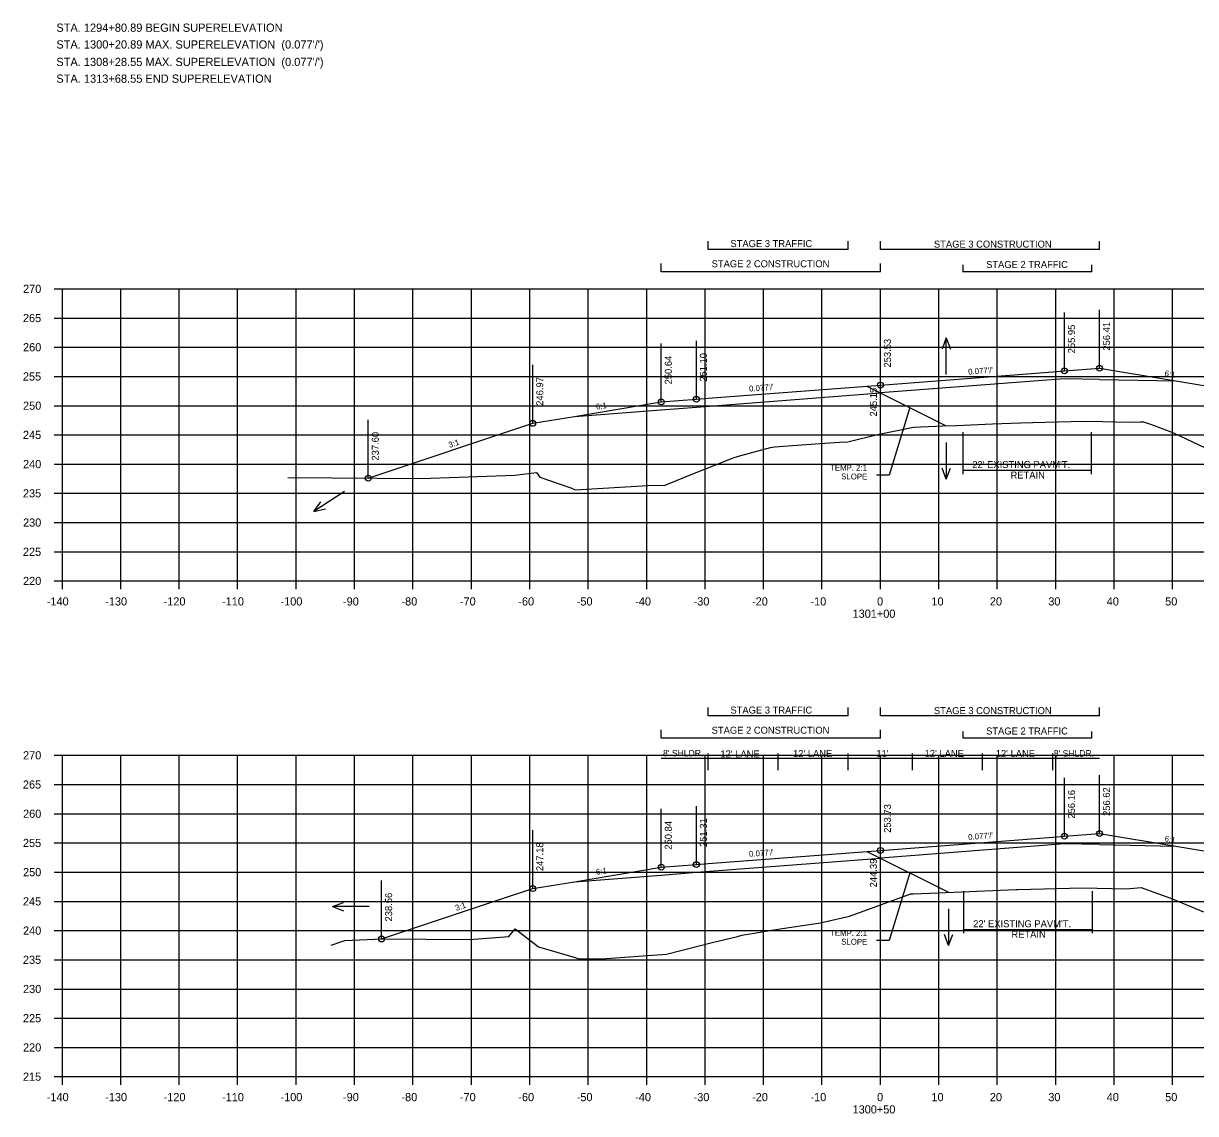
# Model space of a CAD drawing. Extents: x 1342547 to 1344156, y -1532351 to -1517216.
# Drawn here: x 1342556.2 to 1342756.8, y -1519750.5 to -1519563.9 of the extents above; entities that cross this region are included whole.
import ezdxf

# ---------------------------------------------------------------- set-up
doc = ezdxf.new("R2010")
doc.units = 0
for name, color, linetype in [('R_Alt Surface', 7, 'Continuous'), ('R_Axis', 7, 'Continuous'), ('R_Axis Annot', 7, 'Continuous'), ('R_Border Notes', 7, 'Continuous'), ('R_Draft', 7, 'Continuous'), ('R_Exist Surface', 7, 'Continuous'), ('R_Fin Surface', 7, 'Continuous'), ('R_Grid', 7, 'Continuous'), ('R_No Plot', 7, 'Continuous'), ('R_Water', 7, 'Continuous'), ('R_Xsect Elev', 7, 'Continuous'), ('R_Xsect Slope', 7, 'Continuous')]:
    doc.layers.add(name, color=color, linetype=linetype)

msp = doc.modelspace()

# ---------------------------------------------------------------- linework, layer by layer
at = {"layer": 'R_Alt Surface'}
for p, q in [((1342734.37, -1519624.75), (1342702.87, -1519627.17)), ((1342734.37, -1519704.38), (1342702.87, -1519706.81))]:
    msp.add_line(p, q, dxfattribs=at)
for points in [[(1342740.37, -1519624.87), (1342734.37, -1519624.75)], [(1342740.37, -1519624.87), (1342753.42, -1519625.13)], [(1342665.37, -1519630.06), (1342671.37, -1519629.6), (1342702.87, -1519627.17)], [(1342650.5, -1519631.21), (1342665.37, -1519630.06)], [(1342740.37, -1519704.5), (1342734.37, -1519704.38)], [(1342740.37, -1519704.5), (1342753.42, -1519704.76)], [(1342665.37, -1519709.7), (1342671.37, -1519709.23), (1342702.87, -1519706.81)], [(1342650.5, -1519710.84), (1342665.37, -1519709.7)]]:
    msp.add_lwpolyline(points, dxfattribs=at)
at = {"layer": 'R_Axis'}
for p, q in [((1342561.47, -1519609.37), (1342562.87, -1519609.37)), ((1342562.87, -1519659.37), (1342562.87, -1519609.37)), ((1342561.47, -1519614.37), (1342562.87, -1519614.37)), ((1342561.47, -1519619.37), (1342562.87, -1519619.37)), ((1342561.47, -1519624.37), (1342562.87, -1519624.37)), ((1342561.47, -1519629.37), (1342562.87, -1519629.37)), ((1342561.47, -1519634.37), (1342562.87, -1519634.37)), ((1342561.47, -1519639.37), (1342562.87, -1519639.37)), ((1342561.47, -1519644.37), (1342562.87, -1519644.37)), ((1342561.47, -1519649.37), (1342562.87, -1519649.37)), ((1342561.47, -1519654.37), (1342562.87, -1519654.37)), ((1342561.47, -1519659.37), (1342562.87, -1519659.37)), ((1342562.87, -1519659.37), (1342842.87, -1519659.37)), ((1342562.87, -1519660.77), (1342562.87, -1519659.37)), ((1342572.87, -1519660.77), (1342572.87, -1519659.37)), ((1342582.87, -1519660.77), (1342582.87, -1519659.37)), ((1342592.87, -1519660.77), (1342592.87, -1519659.37)), ((1342602.87, -1519660.77), (1342602.87, -1519659.37)), ((1342612.87, -1519660.77), (1342612.87, -1519659.37)), ((1342622.87, -1519660.77), (1342622.87, -1519659.37)), ((1342632.87, -1519660.77), (1342632.87, -1519659.37)), ((1342642.87, -1519660.77), (1342642.87, -1519659.37)), ((1342652.87, -1519660.77), (1342652.87, -1519659.37)), ((1342662.87, -1519660.77), (1342662.87, -1519659.37)), ((1342672.87, -1519660.77), (1342672.87, -1519659.37)), ((1342682.87, -1519660.77), (1342682.87, -1519659.37)), ((1342692.87, -1519660.77), (1342692.87, -1519659.37)), ((1342702.87, -1519660.77), (1342702.87, -1519659.37)), ((1342712.87, -1519660.77), (1342712.87, -1519659.37)), ((1342722.87, -1519660.77), (1342722.87, -1519659.37)), ((1342732.87, -1519660.77), (1342732.87, -1519659.37)), ((1342742.87, -1519660.77), (1342742.87, -1519659.37)), ((1342752.87, -1519660.77), (1342752.87, -1519659.37)), ((1342561.47, -1519689.21), (1342562.87, -1519689.21)), ((1342562.87, -1519744.21), (1342562.87, -1519689.21)), ((1342561.47, -1519694.21), (1342562.87, -1519694.21)), ((1342561.47, -1519699.21), (1342562.87, -1519699.21)), ((1342561.47, -1519704.21), (1342562.87, -1519704.21)), ((1342561.47, -1519709.21), (1342562.87, -1519709.21)), ((1342561.47, -1519714.21), (1342562.87, -1519714.21)), ((1342561.47, -1519719.21), (1342562.87, -1519719.21)), ((1342561.47, -1519724.21), (1342562.87, -1519724.21)), ((1342561.47, -1519729.21), (1342562.87, -1519729.21)), ((1342561.47, -1519734.21), (1342562.87, -1519734.21)), ((1342561.47, -1519739.21), (1342562.87, -1519739.21)), ((1342561.47, -1519744.21), (1342562.87, -1519744.21)), ((1342562.87, -1519744.21), (1342842.87, -1519744.21)), ((1342562.87, -1519745.61), (1342562.87, -1519744.21)), ((1342572.87, -1519745.61), (1342572.87, -1519744.21)), ((1342582.87, -1519745.61), (1342582.87, -1519744.21)), ((1342592.87, -1519745.61), (1342592.87, -1519744.21)), ((1342602.87, -1519745.61), (1342602.87, -1519744.21)), ((1342612.87, -1519745.61), (1342612.87, -1519744.21)), ((1342622.87, -1519745.61), (1342622.87, -1519744.21)), ((1342632.87, -1519745.61), (1342632.87, -1519744.21)), ((1342642.87, -1519745.61), (1342642.87, -1519744.21)), ((1342652.87, -1519745.61), (1342652.87, -1519744.21)), ((1342662.87, -1519745.61), (1342662.87, -1519744.21)), ((1342672.87, -1519745.61), (1342672.87, -1519744.21)), ((1342682.87, -1519745.61), (1342682.87, -1519744.21)), ((1342692.87, -1519745.61), (1342692.87, -1519744.21)), ((1342702.87, -1519745.61), (1342702.87, -1519744.21)), ((1342712.87, -1519745.61), (1342712.87, -1519744.21)), ((1342722.87, -1519745.61), (1342722.87, -1519744.21)), ((1342732.87, -1519745.61), (1342732.87, -1519744.21)), ((1342742.87, -1519745.61), (1342742.87, -1519744.21)), ((1342752.87, -1519745.61), (1342752.87, -1519744.21))]:
    msp.add_line(p, q, dxfattribs=at)
at = {"layer": 'R_Draft'}
for p, q in [((1342673.38, -1519602.64), (1342673.38, -1519601.21)), ((1342697.38, -1519602.64), (1342697.38, -1519601.21)), ((1342702.87, -1519602.64), (1342702.87, -1519601.21)), ((1342740.38, -1519602.64), (1342740.38, -1519601.21)), ((1342697.38, -1519602.64), (1342673.38, -1519602.64)), ((1342740.38, -1519602.64), (1342702.87, -1519602.64)), ((1342665.37, -1519606.44), (1342665.37, -1519605.01)), ((1342702.87, -1519606.44), (1342702.87, -1519605.01)), ((1342702.87, -1519606.44), (1342665.37, -1519606.44)), ((1342717.06, -1519606.53), (1342717.06, -1519605.29)), ((1342739.06, -1519606.44), (1342717.06, -1519606.44)), ((1342739.06, -1519606.44), (1342739.06, -1519605.29)), ((1342700.55, -1519626.02), (1342714.14, -1519632.81)), ((1342716.96, -1519633.89), (1342716.96, -1519641.09)), ((1342738.96, -1519633.89), (1342738.96, -1519641.09)), ((1342716.96, -1519640.42), (1342738.96, -1519640.42)), ((1342673.38, -1519682.48), (1342673.38, -1519681.05)), ((1342697.38, -1519682.48), (1342697.38, -1519681.05)), ((1342702.87, -1519682.48), (1342702.87, -1519681.05)), ((1342740.38, -1519682.48), (1342740.38, -1519681.05)), ((1342697.38, -1519682.48), (1342673.38, -1519682.48)), ((1342740.38, -1519682.48), (1342702.87, -1519682.48)), ((1342665.37, -1519686.28), (1342665.37, -1519684.85)), ((1342702.87, -1519686.28), (1342702.87, -1519684.85)), ((1342717.06, -1519686.28), (1342717.06, -1519685.14)), ((1342739.06, -1519686.28), (1342739.06, -1519685.14)), ((1342702.87, -1519686.28), (1342665.37, -1519686.28)), ((1342739.06, -1519686.28), (1342717.06, -1519686.28)), ((1342700.55, -1519705.65), (1342714.53, -1519712.63)), ((1342717.11, -1519712.48), (1342717.11, -1519719.68)), ((1342739.12, -1519712.48), (1342739.12, -1519719.68)), ((1342717.11, -1519719.01), (1342739.12, -1519719.01))]:
    msp.add_line(p, q, dxfattribs=at)
at = {"layer": 'R_Exist Surface'}
for points in [[(1342601.45, -1519641.67), (1342624.25, -1519641.84), (1342640.31, -1519641.29), (1342644.01, -1519640.82), (1342644.6, -1519641.59), (1342649.9, -1519643.44), (1342650.66, -1519643.76), (1342663.05, -1519643.01), (1342666.01, -1519642.98), (1342669.94, -1519641.4), (1342677.82, -1519638.25), (1342678.97, -1519637.9), (1342684.05, -1519636.5), (1342684.74, -1519636.44), (1342692.53, -1519635.82), (1342695.86, -1519635.62), (1342697.28, -1519635.58), (1342702.36, -1519634.32), (1342708.51, -1519633.05), (1342713.56, -1519632.83), (1342715.9, -1519632.75), (1342722.05, -1519632.5), (1342726.83, -1519632.31), (1342733.18, -1519632.13), (1342737.87, -1519632.01), (1342740.92, -1519632.09), (1342745.36, -1519632.19), (1342747.36, -1519632.12), (1342747.92, -1519632.11), (1342749.28, -1519632.61), (1342753.01, -1519634.01), (1342758.46, -1519636.56)], [(1342608.87, -1519721.68), (1342611.21, -1519720.92), (1342611.21, -1519720.92), (1342617.58, -1519720.65), (1342632.55, -1519720.71), (1342639.26, -1519720.24), (1342640.35, -1519718.9), (1342644.36, -1519722), (1342650.61, -1519723.79), (1342651.21, -1519724.05), (1342655.15, -1519724.02), (1342666.25, -1519723.25), (1342674.06, -1519721.25), (1342678.41, -1519720.21), (1342679.18, -1519719.97), (1342681.97, -1519719.53), (1342684.23, -1519719.14), (1342689.14, -1519718.41), (1342692.25, -1519717.93), (1342693.06, -1519717.77), (1342697.58, -1519716.75), (1342707.92, -1519712.96), (1342708.01, -1519712.93), (1342708.54, -1519712.9), (1342715.44, -1519712.61), (1342726.08, -1519712.18), (1342726.39, -1519712.17), (1342737.43, -1519711.9), (1342737.43, -1519711.9), (1342737.43, -1519711.9), (1342744.93, -1519712.06), (1342744.94, -1519712.06), (1342747.51, -1519711.86), (1342750.31, -1519712.85), (1342752.38, -1519713.62), (1342758.17, -1519716)]]:
    msp.add_lwpolyline(points, dxfattribs=at)
at = {"layer": 'R_Fin Surface'}
for points in [[(1342615.23, -1519641.77), (1342643.37, -1519632.39), (1342650.5, -1519631.21), (1342665.37, -1519628.73), (1342671.37, -1519628.27), (1342673.37, -1519628.11), (1342702.87, -1519625.84), (1342732.37, -1519623.57), (1342734.37, -1519623.41), (1342740.37, -1519622.95), (1342753.42, -1519625.13), (1342762.37, -1519626.62), (1342789.37, -1519635.62), (1342826.06, -1519647.85)], [(1342617.51, -1519720.65), (1342637.88, -1519713.86), (1342643.37, -1519712.03), (1342650.5, -1519710.84), (1342665.37, -1519708.36), (1342671.37, -1519707.9), (1342673.37, -1519707.75), (1342702.87, -1519705.48), (1342732.37, -1519703.2), (1342734.37, -1519703.05), (1342740.37, -1519702.59), (1342753.42, -1519704.76), (1342762.37, -1519706.25), (1342832.16, -1519729.52)]]:
    msp.add_lwpolyline(points, dxfattribs=at)
at = {"layer": 'R_Grid'}
for p, q in [((1342562.87, -1519609.37), (1342842.87, -1519609.37)), ((1342562.87, -1519659.37), (1342562.87, -1519609.37)), ((1342572.87, -1519659.37), (1342572.87, -1519609.37)), ((1342582.87, -1519659.37), (1342582.87, -1519609.37)), ((1342592.87, -1519659.37), (1342592.87, -1519609.37)), ((1342602.87, -1519659.37), (1342602.87, -1519609.37)), ((1342612.87, -1519659.37), (1342612.87, -1519609.37)), ((1342622.87, -1519659.37), (1342622.87, -1519609.37)), ((1342632.87, -1519659.37), (1342632.87, -1519609.37)), ((1342642.87, -1519659.37), (1342642.87, -1519609.37)), ((1342652.87, -1519659.37), (1342652.87, -1519609.37)), ((1342662.87, -1519659.37), (1342662.87, -1519609.37)), ((1342672.87, -1519659.37), (1342672.87, -1519609.37)), ((1342682.87, -1519659.37), (1342682.87, -1519609.37)), ((1342692.87, -1519659.37), (1342692.87, -1519609.37)), ((1342702.87, -1519659.37), (1342702.87, -1519609.37)), ((1342712.87, -1519659.37), (1342712.87, -1519609.37)), ((1342722.87, -1519659.37), (1342722.87, -1519609.37)), ((1342732.87, -1519659.37), (1342732.87, -1519609.37)), ((1342742.87, -1519659.37), (1342742.87, -1519609.37)), ((1342752.87, -1519659.37), (1342752.87, -1519609.37)), ((1342562.87, -1519614.37), (1342842.87, -1519614.37)), ((1342562.87, -1519619.37), (1342842.87, -1519619.37)), ((1342562.87, -1519624.37), (1342842.87, -1519624.37)), ((1342562.87, -1519629.37), (1342842.87, -1519629.37)), ((1342562.87, -1519634.37), (1342842.87, -1519634.37)), ((1342562.87, -1519639.37), (1342842.87, -1519639.37)), ((1342562.87, -1519644.37), (1342842.87, -1519644.37)), ((1342562.87, -1519649.37), (1342842.87, -1519649.37)), ((1342562.87, -1519654.37), (1342842.87, -1519654.37)), ((1342562.87, -1519659.37), (1342842.87, -1519659.37)), ((1342562.87, -1519689.21), (1342842.87, -1519689.21)), ((1342562.87, -1519744.21), (1342562.87, -1519689.21)), ((1342572.87, -1519744.21), (1342572.87, -1519689.21)), ((1342582.87, -1519744.21), (1342582.87, -1519689.21)), ((1342592.87, -1519744.21), (1342592.87, -1519689.21)), ((1342602.87, -1519744.21), (1342602.87, -1519689.21)), ((1342612.87, -1519744.21), (1342612.87, -1519689.21)), ((1342622.87, -1519744.21), (1342622.87, -1519689.21)), ((1342632.87, -1519744.21), (1342632.87, -1519689.21)), ((1342642.87, -1519744.21), (1342642.87, -1519689.21)), ((1342652.87, -1519744.21), (1342652.87, -1519689.21)), ((1342662.87, -1519744.21), (1342662.87, -1519689.21)), ((1342672.87, -1519744.21), (1342672.87, -1519689.21)), ((1342682.87, -1519744.21), (1342682.87, -1519689.21)), ((1342692.87, -1519744.21), (1342692.87, -1519689.21)), ((1342702.87, -1519744.21), (1342702.87, -1519689.21)), ((1342712.87, -1519744.21), (1342712.87, -1519689.21)), ((1342722.87, -1519744.21), (1342722.87, -1519689.21)), ((1342732.87, -1519744.21), (1342732.87, -1519689.21)), ((1342742.87, -1519744.21), (1342742.87, -1519689.21)), ((1342752.87, -1519744.21), (1342752.87, -1519689.21)), ((1342562.87, -1519694.21), (1342842.87, -1519694.21)), ((1342562.87, -1519699.21), (1342842.87, -1519699.21)), ((1342562.87, -1519704.21), (1342842.87, -1519704.21)), ((1342562.87, -1519709.21), (1342842.87, -1519709.21)), ((1342562.87, -1519714.21), (1342842.87, -1519714.21)), ((1342562.87, -1519719.21), (1342842.87, -1519719.21)), ((1342562.87, -1519724.21), (1342842.87, -1519724.21)), ((1342562.87, -1519729.21), (1342842.87, -1519729.21)), ((1342562.87, -1519734.21), (1342842.87, -1519734.21)), ((1342562.87, -1519739.21), (1342842.87, -1519739.21)), ((1342562.87, -1519744.21), (1342842.87, -1519744.21))]:
    msp.add_line(p, q, dxfattribs=at)
at = {"layer": 'R_No Plot'}
for centre in [(1342734.37, -1519623.41), (1342740.37, -1519622.95), (1342702.87, -1519625.84), (1342665.37, -1519628.73), (1342671.37, -1519628.27), (1342643.37, -1519632.39), (1342615.23, -1519641.77), (1342734.37, -1519703.05), (1342740.37, -1519702.59), (1342702.87, -1519705.48), (1342671.37, -1519707.9), (1342665.37, -1519708.36), (1342643.37, -1519712.03), (1342617.51, -1519720.65)]:
    msp.add_circle(centre, 0.5, dxfattribs=at)
at = {"layer": 'R_Water'}
for p, q in [((1342714.15, -1519617.75), (1342713.45, -1519619.67)), ((1342714.15, -1519624.03), (1342714.15, -1519617.75)), ((1342714.15, -1519617.75), (1342714.85, -1519619.67)), ((1342714.15, -1519635.68), (1342714.15, -1519641.96)), ((1342714.15, -1519641.96), (1342713.45, -1519640.04)), ((1342714.15, -1519641.96), (1342714.85, -1519640.04)), ((1342611.17, -1519644.07), (1342605.88, -1519647.46)), ((1342605.88, -1519647.46), (1342607.12, -1519645.83)), ((1342605.88, -1519647.46), (1342607.88, -1519647.01)), ((1342609.09, -1519715.11), (1342611.01, -1519714.41)), ((1342615.37, -1519715.11), (1342609.09, -1519715.11)), ((1342609.09, -1519715.11), (1342611.01, -1519715.81)), ((1342714.55, -1519715.5), (1342714.55, -1519721.78)), ((1342714.55, -1519721.78), (1342713.85, -1519719.86)), ((1342714.55, -1519721.78), (1342715.25, -1519719.86))]:
    msp.add_line(p, q, dxfattribs=at)
at = {"layer": 'R_Xsect Elev'}
for p, q in [((1342740.37, -1519622.95), (1342740.37, -1519612.95)), ((1342734.37, -1519623.41), (1342734.37, -1519613.41)), ((1342702.87, -1519625.84), (1342702.87, -1519615.84)), ((1342665.37, -1519628.73), (1342665.37, -1519618.73)), ((1342671.37, -1519628.27), (1342671.37, -1519618.27)), ((1342643.37, -1519632.39), (1342643.37, -1519622.39)), ((1342702.87, -1519634.22), (1342702.87, -1519624.22)), ((1342707.88, -1519629.69), (1342704.36, -1519641.27)), ((1342615.23, -1519641.77), (1342615.23, -1519631.77)), ((1342704.36, -1519641.27), (1342702.22, -1519641.27)), ((1342673.37, -1519691.78), (1342673.37, -1519688.92)), ((1342685.37, -1519691.78), (1342685.37, -1519688.92)), ((1342697.37, -1519691.78), (1342697.37, -1519688.92)), ((1342708.37, -1519691.78), (1342708.37, -1519688.92)), ((1342720.37, -1519691.78), (1342720.37, -1519688.92)), ((1342732.37, -1519691.78), (1342732.37, -1519688.92)), ((1342740.37, -1519689.78), (1342665.37, -1519689.78)), ((1342734.37, -1519703.05), (1342734.37, -1519693.05)), ((1342740.37, -1519702.59), (1342740.37, -1519692.59)), ((1342702.87, -1519705.48), (1342702.87, -1519695.48)), ((1342665.37, -1519708.36), (1342665.37, -1519698.36)), ((1342671.37, -1519707.9), (1342671.37, -1519697.9)), ((1342643.37, -1519712.03), (1342643.37, -1519702.03)), ((1342702.87, -1519714.81), (1342702.87, -1519704.81)), ((1342707.88, -1519709.32), (1342704.36, -1519720.9)), ((1342617.51, -1519720.65), (1342617.51, -1519710.65)), ((1342704.36, -1519720.9), (1342702.22, -1519720.9))]:
    msp.add_line(p, q, dxfattribs=at)

# ---------------------------------------------------------------- texts
at = {"layer": 'R_Axis Annot'}
for s, p in [('270', (1342556.14, -1519610.07)), ('265', (1342556.12, -1519615.07)), ('260', (1342556.14, -1519620.07)), ('255', (1342556.12, -1519625.07)), ('250', (1342556.14, -1519630.07)), ('245', (1342556.12, -1519635.07)), ('240', (1342556.14, -1519640.07)), ('235', (1342556.12, -1519645.07)), ('230', (1342556.14, -1519650.07)), ('225', (1342556.12, -1519655.07)), ('220', (1342556.14, -1519660.07)), ('-140', (1342560.2, -1519663.57)), ('-130', (1342570.2, -1519663.57)), ('-120', (1342580.2, -1519663.57)), ('-110', (1342590.2, -1519663.57)), ('-100', (1342600.2, -1519663.57)), ('-90', (1342610.9, -1519663.57)), ('-80', (1342620.9, -1519663.57)), ('-70', (1342630.9, -1519663.57)), ('-60', (1342640.9, -1519663.57)), ('-50', (1342650.9, -1519663.57)), ('-40', (1342660.9, -1519663.57)), ('-30', (1342670.9, -1519663.57)), ('-20', (1342680.9, -1519663.57)), ('-10', (1342690.9, -1519663.57)), ('0', (1342702.3, -1519663.57)), ('10', (1342711.6, -1519663.57)), ('20', (1342721.6, -1519663.57)), ('30', (1342731.6, -1519663.57)), ('40', (1342741.6, -1519663.57)), ('50', (1342751.6, -1519663.57)), ('1301+00', (1342698.1, -1519665.67)), ('270', (1342556.14, -1519689.91)), ('265', (1342556.12, -1519694.91)), ('260', (1342556.14, -1519699.91)), ('255', (1342556.12, -1519704.91)), ('250', (1342556.14, -1519709.91)), ('245', (1342556.12, -1519714.91)), ('240', (1342556.14, -1519719.91)), ('235', (1342556.12, -1519724.91)), ('230', (1342556.14, -1519729.91)), ('225', (1342556.12, -1519734.91)), ('220', (1342556.14, -1519739.91)), ('215', (1342556.12, -1519744.91)), ('-140', (1342560.2, -1519748.41)), ('-130', (1342570.2, -1519748.41)), ('-120', (1342580.2, -1519748.41)), ('-110', (1342590.2, -1519748.41)), ('-100', (1342600.2, -1519748.41)), ('-90', (1342610.9, -1519748.41)), ('-80', (1342620.9, -1519748.41)), ('-70', (1342630.9, -1519748.41)), ('-60', (1342640.9, -1519748.41)), ('-50', (1342650.9, -1519748.41)), ('-40', (1342660.9, -1519748.41)), ('-30', (1342670.9, -1519748.41)), ('-20', (1342680.9, -1519748.41)), ('-10', (1342690.9, -1519748.41)), ('0', (1342702.3, -1519748.41)), ('10', (1342711.6, -1519748.41)), ('20', (1342721.6, -1519748.41)), ('30', (1342731.6, -1519748.41)), ('40', (1342741.6, -1519748.41)), ('50', (1342751.6, -1519748.41)), ('1300+50', (1342698.1, -1519750.51))]:
    msp.add_text(s, height=1.4, dxfattribs=at).set_placement(p)
at = {"layer": 'R_Border Notes'}
for s, p in [('STA. 1294+80.89 BEGIN SUPERELEVATION', (1342561.84, -1519565.38)), ("STA. 1300+20.89 MAX. SUPERELEVATION  (0.077'/')", (1342561.84, -1519568.25)), ("STA. 1308+28.55 MAX. SUPERELEVATION  (0.077'/')", (1342561.84, -1519571.24)), ('STA. 1313+68.55 END SUPERELEVATION', (1342561.84, -1519574.1))]:
    msp.add_text(s, height=1.41, dxfattribs=at).set_placement(p)
at = {"layer": 'R_Draft'}
for s, p in [('STAGE 3 TRAFFIC', (1342677.2, -1519602.23)), ('STAGE 3 CONSTRUCTION', (1342712.03, -1519602.32)), ('STAGE 2 CONSTRUCTION', (1342673.99, -1519605.68)), ('STAGE 2 TRAFFIC', (1342720.96, -1519605.81)), ("22' EXISTING PAVM'T.", (1342718.6, -1519640.05)), ('RETAIN', (1342725.14, -1519641.85)), ('STAGE 3 TRAFFIC', (1342677.2, -1519682.07)), ('STAGE 3 CONSTRUCTION', (1342712.03, -1519682.16)), ('STAGE 2 CONSTRUCTION', (1342673.99, -1519685.52)), ('STAGE 2 TRAFFIC', (1342720.96, -1519685.65)), ("22' EXISTING PAVM'T.", (1342718.75, -1519718.64)), ('RETAIN', (1342725.29, -1519720.44))]:
    msp.add_text(s, height=1.2, dxfattribs=at).set_placement(p)
at = {"layer": 'R_Xsect Elev'}
for s, p in [('256.41', (1342742.17, -1519619.95)), ('255.95', (1342736.17, -1519620.41)), ('253.53', (1342704.67, -1519622.84)), ('250.64', (1342667.17, -1519625.73)), ('251.10', (1342673.17, -1519625.27)), ('246.97', (1342645.17, -1519629.39)), ('245.15', (1342702.27, -1519631.22)), ('237.60', (1342617.03, -1519638.77)), ('256.16', (1342736.17, -1519700.05)), ('256.62', (1342742.17, -1519699.59)), ('253.73', (1342704.67, -1519702.48)), ('250.84', (1342667.17, -1519705.36)), ('251.31', (1342673.17, -1519704.9)), ('247.18', (1342645.17, -1519709.03)), ('244.39', (1342702.27, -1519711.81)), ('238.56', (1342619.31, -1519717.65))]:
    msp.add_text(s, height=1.2, rotation=90, dxfattribs=at).set_placement(p)
for s, height, p in [("8' SHLDR.", 1.1, (1342665.67, -1519689.39)), ("12' LANE", 1.2, (1342675.48, -1519689.57)), ("12' LANE", 1.2, (1342687.91, -1519689.51)), ("11'", 1.2, (1342702.18, -1519689.51)), ("12' LANE", 1.2, (1342710.44, -1519689.49)), ("12' LANE", 1.2, (1342722.61, -1519689.5)), ("8' SHLDR.", 1.1, (1342732.54, -1519689.43))]:
    msp.add_text(s, height=height, dxfattribs=at).set_placement(p)
at = {"layer": 'R_Xsect Slope'}
for s, rotation, p in [("0.077'/'", 4.4031, (1342717.93, -1519624.08)), ('6:1', 350.5377, (1342751.45, -1519624.29)), ("0.077'/'", 4.4031, (1342680.43, -1519626.97)), ('6:1', 9.4623, (1342654.28, -1519630.07)), ('3:1', 18.4349, (1342629.14, -1519636.61)), ('TEMP. 2:1', 359.6242, (1342694.25, -1519640.47)), ('SLOPE', 359.6242, (1342696.16, -1519641.98)), ("0.077'/'", 4.4031, (1342717.93, -1519703.71)), ('6:1', 350.5377, (1342751.45, -1519703.93)), ("0.077'/'", 4.4031, (1342680.43, -1519706.6)), ('6:1', 9.4623, (1342654.28, -1519709.7)), ('3:1', 18.4349, (1342630.28, -1519715.86)), ('TEMP. 2:1', 359.6242, (1342694.25, -1519720.1)), ('SLOPE', 359.6242, (1342696.16, -1519721.61))]:
    msp.add_text(s, height=1, rotation=rotation, dxfattribs=at).set_placement(p)

doc.saveas('drawing.dxf')
